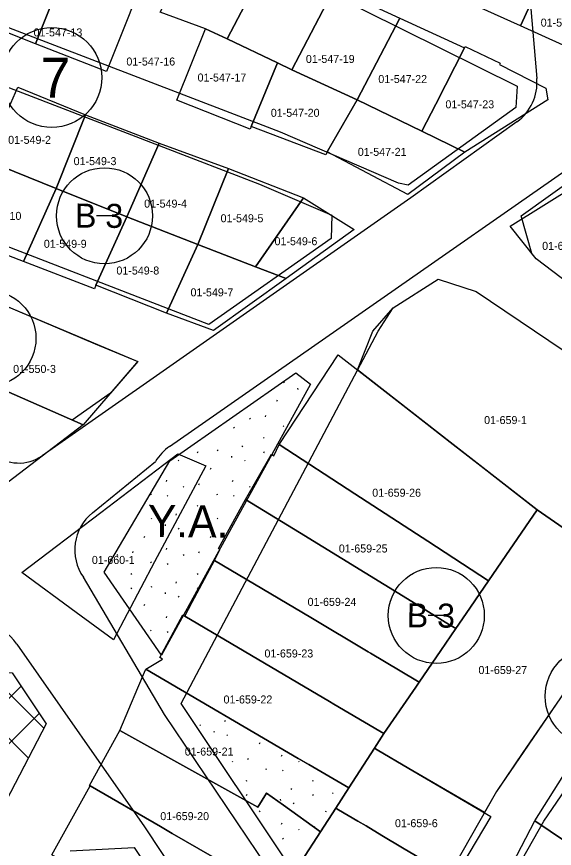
# Model space of a CAD drawing. Extents: x 413946 to 415528, y 4453939 to 4454944.
# Drawn here: x 415109.6 to 415176.9, y 4454209 to 4454313 of the extents above; entities that cross this region are included whole.
import ezdxf

# ---------------------------------------------------------------- set-up
doc = ezdxf.new("R2010")
doc.units = 0
for name, color, linetype in [('0_KADASTRO', 7, 'Continuous'), ('Level 27', 7, 'Continuous'), ('Level 28', 7, 'Continuous'), ('Level 29', 7, 'Continuous'), ('Level 32', 7, 'Continuous'), ('Level 34', 7, 'Continuous'), ('Level 41', 7, 'Continuous'), ('Level 57', 7, 'Continuous'), ('Level 58', 7, 'Continuous'), ('Level 62', 7, 'Continuous')]:
    doc.layers.add(name, color=color, linetype=linetype)

msp = doc.modelspace()

# ---------------------------------------------------------------- linework, layer by layer
at = {"layer": '0_KADASTRO'}
for points in [[(415127.59, 4454313.53), (415133.17, 4454324.07), (415141.27, 4454320.3), (415135.96, 4454310.18), (415133.25, 4454311.46)], [(415163.26, 4454316.07), (415166.57, 4454322.84), (415175.78, 4454318.64), (415172.67, 4454311.82)], [(415100.88, 4454313.99), (415104.01, 4454322.11), (415111.51, 4454319.39), (415115.34, 4454317.98), (415114.68, 4454316.31), (415112.02, 4454309.55)], [(415135.96, 4454310.18), (415141.27, 4454320.3), (415149.39, 4454316.56), (415144.07, 4454306.3), (415142.25, 4454307.21)], [(415172.67, 4454311.82), (415175.78, 4454318.64), (415187.68, 4454313.38), (415186.16, 4454310.44), (415182.86, 4454307.18)], [(415112.02, 4454309.55), (415114.68, 4454316.31), (415115.34, 4454317.98), (415119.36, 4454316.53), (415124.32, 4454314.7), (415123.64, 4454312.99), (415120.9, 4454306.11)], [(415144.07, 4454306.3), (415149.39, 4454316.56), (415157.57, 4454312.79), (415152.24, 4454302.59)], [(415152.24, 4454302.59), (415157.57, 4454312.79), (415165.67, 4454309.05), (415162.08, 4454302.05), (415160.32, 4454298.65)], [(415129.66, 4454302.54), (415133.25, 4454311.46), (415135.96, 4454310.18), (415142.25, 4454307.21), (415138.96, 4454299.25), (415138.84, 4454298.91)], [(415160.32, 4454298.65), (415162.08, 4454302.05), (415165.67, 4454309.05), (415165.75, 4454309.25), (415170.1, 4454307.15), (415170.04, 4454306.99), (415175.81, 4454304.05), (415176.06, 4454302.57), (415165.68, 4454296.05)], [(415138.96, 4454299.25), (415142.25, 4454307.21), (415144.07, 4454306.3), (415152.24, 4454302.59), (415148.47, 4454296.07), (415148.32, 4454295.68)], [(415105.77, 4454295.05), (415106.56, 4454296.84), (415109.81, 4454304.16), (415118.27, 4454300.68), (415114.59, 4454291.49)], [(415148.47, 4454296.07), (415152.24, 4454302.59), (415160.32, 4454298.65), (415165.68, 4454296.05), (415158.56, 4454290.72)], [(415114.59, 4454291.49), (415118.27, 4454300.68), (415127.48, 4454297.17), (415123.42, 4454287.96)], [(415123.42, 4454287.96), (415127.48, 4454297.17), (415136.12, 4454293.97), (415132.29, 4454284.5)], [(415101.6, 4454285.78), (415105.14, 4454293.64), (415105.77, 4454295.05), (415114.59, 4454291.49), (415110.49, 4454282.36)], [(415132.29, 4454284.5), (415136.12, 4454293.97), (415145.5, 4454290.31), (415139.52, 4454281.69)], [(415110.49, 4454282.36), (415114.59, 4454291.49), (415123.42, 4454287.96), (415119.55, 4454279.42), (415119.39, 4454278.95)], [(415171.36, 4454286.77), (415179.79, 4454292.05), (415183.06, 4454288.82), (415183.78, 4454288.1), (415185.89, 4454286), (415187.14, 4454284.8), (415181.03, 4454277.83), (415174.6, 4454282.7)], [(415139.52, 4454281.69), (415145.5, 4454290.31), (415151.85, 4454286.38), (415143.35, 4454280.24)], [(415119.55, 4454279.42), (415123.42, 4454287.96), (415132.29, 4454284.5), (415128.4, 4454275.91)], [(415128.4, 4454275.91), (415132.29, 4454284.5), (415139.52, 4454281.69), (415143.35, 4454280.24), (415134.28, 4454273.76)], [(415152.29, 4454268.81), (415154.19, 4454273.68), (415156.72, 4454276.56), (415162.35, 4454280.17), (415167.1, 4454278.61), (415185.3, 4454266.35), (415194.28, 4454260.56), (415196.8, 4454258.94), (415197.16, 4454256.39), (415194.39, 4454252.33), (415190.4, 4454246.49), (415187.6, 4454242.46), (415185.89, 4454243.64), (415174.74, 4454251.35), (415164.25, 4454259.51)], [(415103.77, 4454268.17), (415108.08, 4454276.89), (415119.48, 4454272.08), (415124.78, 4454269.85), (415124.65, 4454269.7), (415117.98, 4454261.94)], [(415142.49, 4454259.49), (415149.87, 4454270.69), (415157.95, 4454264.41), (415164.25, 4454259.51), (415167.38, 4454257.07), (415174.74, 4454251.35), (415170.81, 4454245.61), (415168.67, 4454242.47), (415161.06, 4454247.42), (415160.35, 4454247.88), (415151.96, 4454253.33)], [(415095.43, 4454254.27), (415098.39, 4454261.91), (415101.15, 4454269), (415103.77, 4454268.17), (415117.98, 4454261.94), (415102.72, 4454250.33)], [(415138.26, 4454252.64), (415141.5, 4454258.28), (415141.82, 4454258.1), (415142.49, 4454259.49), (415151.96, 4454253.33), (415160.35, 4454247.88), (415161.06, 4454247.42), (415168.67, 4454242.47), (415167.02, 4454240.08), (415166.32, 4454239.05), (415164.57, 4454236.5), (415163.94, 4454236.89), (415163.8, 4454236.97), (415158.54, 4454240.2), (415145.01, 4454248.5)], [(415110.28, 4454243.52), (415120.16, 4454251.01), (415129.81, 4454258.32), (415133.29, 4454256.85), (415132.33, 4454255.03), (415128.46, 4454247.78), (415126.89, 4454244.84), (415121.74, 4454235.08), (415117.07, 4454238.52)], [(415134.4, 4454245.02), (415135.07, 4454246.38), (415134.9, 4454246.5), (415138.26, 4454252.64), (415145.01, 4454248.5), (415158.54, 4454240.2), (415163.8, 4454236.97), (415163.94, 4454236.89), (415164.57, 4454236.5), (415162.68, 4454233.75), (415159.98, 4454229.8), (415159.55, 4454230.05), (415153.9, 4454233.41), (415153.62, 4454233.58), (415146.43, 4454237.86)], [(415154.4, 4454221.54), (415155.58, 4454223.37), (415159.55, 4454229.17), (415159.98, 4454229.8), (415162.68, 4454233.75), (415164.57, 4454236.5), (415166.32, 4454239.05), (415167.02, 4454240.08), (415168.67, 4454242.47), (415170.81, 4454245.61), (415174.74, 4454251.35), (415185.89, 4454243.64), (415187.27, 4454242.69), (415187.6, 4454242.46), (415183.51, 4454236.56), (415179.28, 4454230.28), (415178.48, 4454229.06), (415172.97, 4454221), (415169.64, 4454216.13), (415168.15, 4454213.5), (415158.71, 4454219.02), (415154.74, 4454221.34)], [(415130.67, 4454238.04), (415131.61, 4454239.8), (415134.4, 4454245.02), (415146.43, 4454237.86), (415153.62, 4454233.58), (415153.9, 4454233.41), (415159.55, 4454230.05), (415159.98, 4454229.8), (415159.55, 4454229.17), (415155.58, 4454223.37), (415155.06, 4454223.67), (415149.3, 4454227.06), (415148.76, 4454227.38), (415146.42, 4454228.76)], [(415125.8, 4454231.42), (415127.88, 4454232.65), (415127.54, 4454232.87), (415130.41, 4454238.19), (415130.67, 4454238.04), (415146.42, 4454228.76), (415148.76, 4454227.38), (415149.3, 4454227.06), (415155.06, 4454223.67), (415155.58, 4454223.37), (415154.4, 4454221.54), (415151.19, 4454216.57), (415146.18, 4454219.5), (415144.87, 4454220.26)], [(415068.9, 4454209.39), (415099.07, 4454231.46), (415109.07, 4454230.94), (415113.32, 4454224.57), (415096.61, 4454192.5), (415080.98, 4454202.05)], [(415122.54, 4454223.75), (415124.81, 4454229.08), (415125.65, 4454231.05), (415125.8, 4454231.42), (415144.87, 4454220.26), (415146.18, 4454219.5), (415151.19, 4454216.57), (415149.55, 4454214.06), (415147.64, 4454211.09), (415143.03, 4454214.41), (415140.89, 4454215.94), (415139.79, 4454214.17)], [(415118.76, 4454216.88), (415122.54, 4454223.75), (415139.79, 4454214.17), (415140.89, 4454215.94), (415143.03, 4454214.41), (415147.64, 4454211.09), (415145.28, 4454207.43), (415142.32, 4454203.25), (415138.25, 4454205.6), (415135.75, 4454207.05), (415129.1, 4454210.9), (415127.62, 4454211.76), (415118.85, 4454216.84)], [(415149.55, 4454214.06), (415151.19, 4454216.57), (415154.4, 4454221.54), (415154.74, 4454221.34), (415158.71, 4454219.02), (415168.97, 4454213.01), (415164.38, 4454205.28), (415163.68, 4454205.69), (415157.9, 4454209.11), (415155.32, 4454210.64), (415153.34, 4454211.82), (415152.3, 4454212.43), (415149.9, 4454213.85)], [(415174.45, 4454212.47), (415179.79, 4454220.93), (415185.54, 4454216.69), (415187.87, 4454214.96), (415194.2, 4454210.29), (415191.24, 4454205.49), (415190.19, 4454203.78), (415189.01, 4454201.87), (415183.52, 4454206.07), (415180.1, 4454208.69)], [(415114.04, 4454208.21), (415118.85, 4454216.84), (415127.62, 4454211.76), (415129.1, 4454210.9), (415135.75, 4454207.05), (415138.25, 4454205.6), (415142.32, 4454203.25), (415140.84, 4454200.84), (415138.7, 4454197.33), (415137.23, 4454194.94), (415133.14, 4454197.28), (415124.11, 4454202.44), (415122.46, 4454203.39)], [(415145.28, 4454207.43), (415147.64, 4454211.09), (415149.55, 4454214.06), (415149.9, 4454213.85), (415152.3, 4454212.43), (415153.34, 4454211.82), (415155.32, 4454210.64), (415157.9, 4454209.11), (415163.68, 4454205.69), (415164.38, 4454205.28), (415160.24, 4454198.49), (415159.56, 4454198.9), (415151.16, 4454203.91), (415148, 4454205.8)], [(415170.01, 4454203.87), (415174.45, 4454212.47), (415180.1, 4454208.69), (415183.52, 4454206.07), (415189.01, 4454201.87), (415187.26, 4454199.03), (415186.56, 4454197.9), (415184.78, 4454195.87), (415179.7, 4454198.62)]]:
    msp.add_lwpolyline(points, close=True, dxfattribs=at)
at = {"layer": 'Level 27'}
msp.add_line((415124.78, 4454269.85), (415121.38, 4454265.9), dxfattribs=at)
for points in [[(415052.25, 4454354.55), (415129.36, 4454325.55), (415172.24, 4454304.29)], [(415157.41, 4454292.17), (415142.66, 4454298.52), (415096.58, 4454316.22), (415069.84, 4454326.43)], [(415102.31, 4454306.52), (415140.02, 4454292.04), (415149.06, 4454288.15)], [(415092.02, 4454283.04), (415099.25, 4454280.3), (415108.08, 4454276.89), (415124.78, 4454269.85)], [(415179.98, 4454278.63), (415174.6, 4454282.7), (415174.07, 4454283.37)]]:
    msp.add_lwpolyline(points, dxfattribs=at)
at = {"layer": 'Level 28'}
for p, q in [((415146.41, 4454267.04), (415127.74, 4454233.18)), ((415130.23, 4454227.13), (415150.79, 4454265.97)), ((415127.74, 4454233.18), (415120.59, 4454243.53)), ((415154.91, 4454190.18), (415130.23, 4454227.13)), ((415113.32, 4454224.57), (415083.45, 4454167.25))]:
    msp.add_line(p, q, dxfattribs=at)
for points in [[(415116.57, 4454262.53), (415094.21, 4454272.38)], [(415058.45, 4454201.75), (415099.07, 4454231.46), (415109.07, 4454230.94), (415113.32, 4454224.57)], [(415116.34, 4454208.72), (415124.34, 4454209.13), (415158.16, 4454158.13), (415155.49, 4454149.73)]]:
    msp.add_lwpolyline(points, dxfattribs=at)
at = {"layer": 'Level 29'}
for points in [[(415174.07, 4454283.37), (415172.73, 4454288.09), (415198.14, 4454306.25), (415203.05, 4454305.53)], [(415172.24, 4454304.29), (415172.09, 4454301.6), (415158.61, 4454291.92), (415157.41, 4454292.17)], [(415133.68, 4454274.51), (415101.75, 4454286.84), (415094.86, 4454289.45)], [(415149.06, 4454288.15), (415149, 4454285.24), (415133.68, 4454274.51)], [(415150.79, 4454265.97), (415154.87, 4454273.68), (415156.72, 4454276.56), (415162.35, 4454280.17), (415167.1, 4454278.61)], [(415167.1, 4454278.61), (415185.3, 4454266.35), (415196.8, 4454258.94)], [(415120.59, 4454243.53), (415128.81, 4454257.46), (415144.58, 4454268.44), (415146.41, 4454267.04)], [(415121.38, 4454265.9), (415116.57, 4454262.53)], [(415197.16, 4454256.39), (415169.64, 4454216.13), (415154.91, 4454190.18)], [(415159.39, 4454183.88), (415175.59, 4454212.42), (415204.08, 4454254.1)]]:
    msp.add_lwpolyline(points, dxfattribs=at)
at = {"layer": 'Level 32'}
for p, q in [((415121.63, 4454288.07), (415119.63, 4454288.09)), ((415163.13, 4454238.12), (415161.13, 4454238.14))]:
    msp.add_line(p, q, dxfattribs=at)
for centre in [(415120.63, 4454288.08), (415106.06, 4454272.77), (415162.13, 4454238.13)]:
    msp.add_circle(centre, 6, dxfattribs=at)
at = {"layer": 'Level 34'}
for p, q in [((415111.1, 4454220.32), (415100.01, 4454231.41)), ((415113.04, 4454224.04), (415105.98, 4454231.1)), ((415064.6, 4454183.69), (415110.18, 4454229.27)), ((415067, 4454180.44), (415112.44, 4454225.88))]:
    msp.add_line(p, q, dxfattribs=at)
at = {"layer": 'Level 41'}
for p, q in [((415143.03, 4454267.32), (415143.1, 4454267.21)), ((415144.79, 4454266.53), (415144.81, 4454266.37)), ((415142.18, 4454264.91), (415142.26, 4454265.07)), ((415138.76, 4454262.77), (415138.83, 4454262.66)), ((415140.75, 4454262.97), (415140.82, 4454263.13)), ((415136.77, 4454261.65), (415136.84, 4454261.54)), ((415142.97, 4454261.84), (415143.04, 4454261.73)), ((415140.51, 4454260.38), (415140.58, 4454260.28)), ((415137.87, 4454259.19), (415137.94, 4454259.35)), ((415132.28, 4454258.46), (415132.35, 4454258.62)), ((415134.74, 4454258.81), (415134.81, 4454258.7)), ((415136.5, 4454258.02), (415136.52, 4454257.86)), ((415140.57, 4454258.46), (415140.64, 4454258.62)), ((415129.84, 4454257.55), (415129.91, 4454257.44)), ((415138.13, 4454257.55), (415138.2, 4454257.44)), ((415133.89, 4454256.4), (415133.96, 4454256.56)), ((415128.37, 4454254.87), (415128.44, 4454255.03)), ((415136.66, 4454254.87), (415136.73, 4454255.03)), ((415130.47, 4454254.26), (415130.54, 4454254.15)), ((415132.45, 4454254.46), (415132.53, 4454254.62)), ((415138.76, 4454254.26), (415138.83, 4454254.15)), ((415126.38, 4454253.33), (415126.45, 4454253.22)), ((415128.48, 4454253.13), (415128.55, 4454253.03)), ((415134.67, 4454253.33), (415134.74, 4454253.22)), ((415136.77, 4454253.13), (415136.84, 4454253.03)), ((415132.22, 4454251.87), (415132.29, 4454251.77)), ((415129.58, 4454250.68), (415129.65, 4454250.84)), ((415126.45, 4454250.3), (415126.52, 4454250.19)), ((415132.28, 4454249.95), (415132.35, 4454250.11)), ((415134.74, 4454250.3), (415134.81, 4454250.19)), ((415128.21, 4454249.51), (415128.22, 4454249.35)), ((415129.84, 4454249.04), (415129.91, 4454248.93)), ((415136.5, 4454249.51), (415136.52, 4454249.35)), ((415125.6, 4454247.89), (415125.67, 4454248.05)), ((415133.89, 4454247.89), (415133.96, 4454248.05)), ((415122.17, 4454245.75), (415122.24, 4454245.64)), ((415124.16, 4454245.95), (415124.23, 4454246.11)), ((415128.37, 4454246.36), (415128.44, 4454246.52)), ((415130.47, 4454245.75), (415130.54, 4454245.64)), ((415132.45, 4454245.95), (415132.53, 4454246.11)), ((415126.38, 4454244.82), (415126.45, 4454244.71)), ((415128.48, 4454244.62), (415128.55, 4454244.52)), ((415123.92, 4454243.36), (415124, 4454243.26)), ((415132.22, 4454243.36), (415132.29, 4454243.26)), ((415123.98, 4454241.44), (415124.05, 4454241.6)), ((415126.45, 4454241.79), (415126.52, 4454241.68)), ((415129.58, 4454242.17), (415129.65, 4454242.33)), ((415132.28, 4454241.44), (415132.35, 4454241.6)), ((415128.21, 4454241), (415128.22, 4454240.84)), ((415129.84, 4454240.53), (415129.91, 4454240.42)), ((415125.6, 4454239.38), (415125.67, 4454239.54)), ((415128.37, 4454237.85), (415128.44, 4454238.01)), ((415126.38, 4454236.31), (415126.45, 4454236.2)), ((415128.48, 4454236.12), (415128.55, 4454236.01)), ((415135.69, 4454224.87), (415135.76, 4454225.03)), ((415132.56, 4454224.48), (415132.64, 4454224.38)), ((415134.32, 4454223.69), (415134.34, 4454223.53)), ((415135.95, 4454223.22), (415136.02, 4454223.11)), ((415140.01, 4454222.08), (415140.08, 4454222.24)), ((415134.54, 4454220.68), (415134.56, 4454220.71)), ((415142.78, 4454220.55), (415142.85, 4454220.71)), ((415136.58, 4454219.93), (415136.65, 4454219.83)), ((415138.57, 4454220.14), (415138.64, 4454220.3)), ((415144.88, 4454219.93), (415144.95, 4454219.83)), ((415140.79, 4454219), (415140.86, 4454218.9)), ((415142.89, 4454218.81), (415142.96, 4454218.7)), ((415138.33, 4454217.55), (415138.41, 4454217.44)), ((415146.63, 4454217.55), (415146.7, 4454217.44)), ((415143.99, 4454216.36), (415144.06, 4454216.51)), ((415138.39, 4454215.63), (415138.46, 4454215.79)), ((415140.86, 4454215.97), (415140.93, 4454215.87)), ((415146.68, 4454215.63), (415146.76, 4454215.79)), ((415149.15, 4454215.97), (415149.22, 4454215.87)), ((415142.61, 4454215.18), (415142.63, 4454215.02)), ((415144.24, 4454214.71), (415144.32, 4454214.6)), ((415140.01, 4454213.57), (415140.08, 4454213.73)), ((415148.3, 4454213.57), (415148.37, 4454213.73)), ((415142.78, 4454212.04), (415142.85, 4454212.2)), ((415144.88, 4454211.42), (415144.95, 4454211.32)), ((415146.86, 4454211.63), (415146.93, 4454211.79)), ((415142.89, 4454210.3), (415142.96, 4454210.19))]:
    msp.add_line(p, q, dxfattribs=at)
at = {"layer": 'Level 57'}
msp.add_lwpolyline([(415130.92, 4454228.43), (415151.19, 4454216.57), (415149.55, 4454214.06), (415147.64, 4454211.09), (415145.28, 4454207.43), (415159.78, 4454198.76)], dxfattribs=at)
at = {"layer": 'Level 58'}
for centre in [(415114.04, 4454305.36), (415182.01, 4454228.03)]:
    msp.add_circle(centre, 6.25, dxfattribs=at)
at = {"layer": 'Level 62'}
for p, q in [((415128.15, 4454225.74), (415117.99, 4454242.9)), ((415157.18, 4454182.71), (415128.15, 4454225.74))]:
    msp.add_line(p, q, dxfattribs=at)
for points in [[(415170.42, 4454355.11), (415174.7, 4454305.23)], [(415172.22, 4454299.84), (415158.96, 4454290.33)], [(415128.76, 4454259.25), (415179.7, 4454294.76)], [(415158.96, 4454290.33), (415112.82, 4454258.08)], [(415119.14, 4454250.96), (415127.02, 4454257.38)], [(415109.66, 4454234.55), (415125.63, 4454211.7)], [(415125.63, 4454211.7), (415160.9, 4454158.52)]]:
    msp.add_lwpolyline(points, dxfattribs=at)
for centre, radius, start, end in [((415168.72, 4454304.71), 6, 305.6598, 4.9048), ((415132.19, 4454254.33), 6, 124.8833, 149.4384), ((415109.96, 4454262.18), 5, 229.4222, 304.9483), ((415122.92, 4454246.31), 6, 129.1522, 214.6459), ((415104.67, 4454231.22), 6, 33.6885, 126.184)]:
    msp.add_arc(centre, radius, start, end, dxfattribs=at)

# ---------------------------------------------------------------- texts
at = {"layer": '0_KADASTRO'}
for s, p in [('01-543-40', (415175.19, 4454311.72)), ('01-547-13', (415111.76, 4454310.5)), ('01-547-19', (415145.82, 4454307.18)), ('01-547-16', (415123.37, 4454306.86)), ('01-547-17', (415132.27, 4454304.86)), ('01-547-22', (415154.88, 4454304.67)), ('01-547-23', (415163.27, 4454301.51)), ('01-547-20', (415141.43, 4454300.45)), ('01-549-2', (415108.58, 4454297.07)), ('01-547-21', (415152.31, 4454295.57)), ('01-549-3', (415116.77, 4454294.41)), ('01-549-4', (415125.59, 4454289.1)), ('01-549-10', (415104.14, 4454287.57)), ('01-549-5', (415135.15, 4454287.27)), ('01-549-9', (415113.04, 4454284.08)), ('01-549-6', (415141.9, 4454284.4)), ('01-656-34', (415175.37, 4454283.82)), ('01-549-8', (415122.12, 4454280.74)), ('01-549-7', (415131.39, 4454278.01)), ('01-550-3', (415109.2, 4454268.44)), ('01-659-1', (415168.11, 4454262.05)), ('01-659-26', (415154.12, 4454252.97)), ('01-659-25', (415149.94, 4454246)), ('01-660-1', (415119.05, 4454244.57)), ('01-659-24', (415146.03, 4454239.33)), ('01-659-23', (415140.64, 4454232.88)), ('01-659-27', (415167.4, 4454230.81)), ('01-659-22', (415135.52, 4454227.13)), ('01-659-21', (415130.67, 4454220.62)), ('01-659-20', (415127.61, 4454212.55)), ('01-659-6', (415156.96, 4454211.67))]:
    msp.add_text(s, height=1, dxfattribs=at).set_placement(p)
at = {"layer": 'Level 32'}
for p in [(415116.93, 4454286.62), (415158.43, 4454236.66)]:
    msp.add_text('B 3', height=3, rotation=359.4141, dxfattribs=at).set_placement(p)
at = {"layer": 'Level 41'}
msp.add_text('Y.A.', height=4, rotation=359.4141, dxfattribs=at).set_placement((415126.02, 4454247.96))
at = {"layer": 'Level 58'}
msp.add_text('7', height=5, dxfattribs=at).set_placement((415112.63, 4454302.86))

doc.saveas('drawing.dxf')
